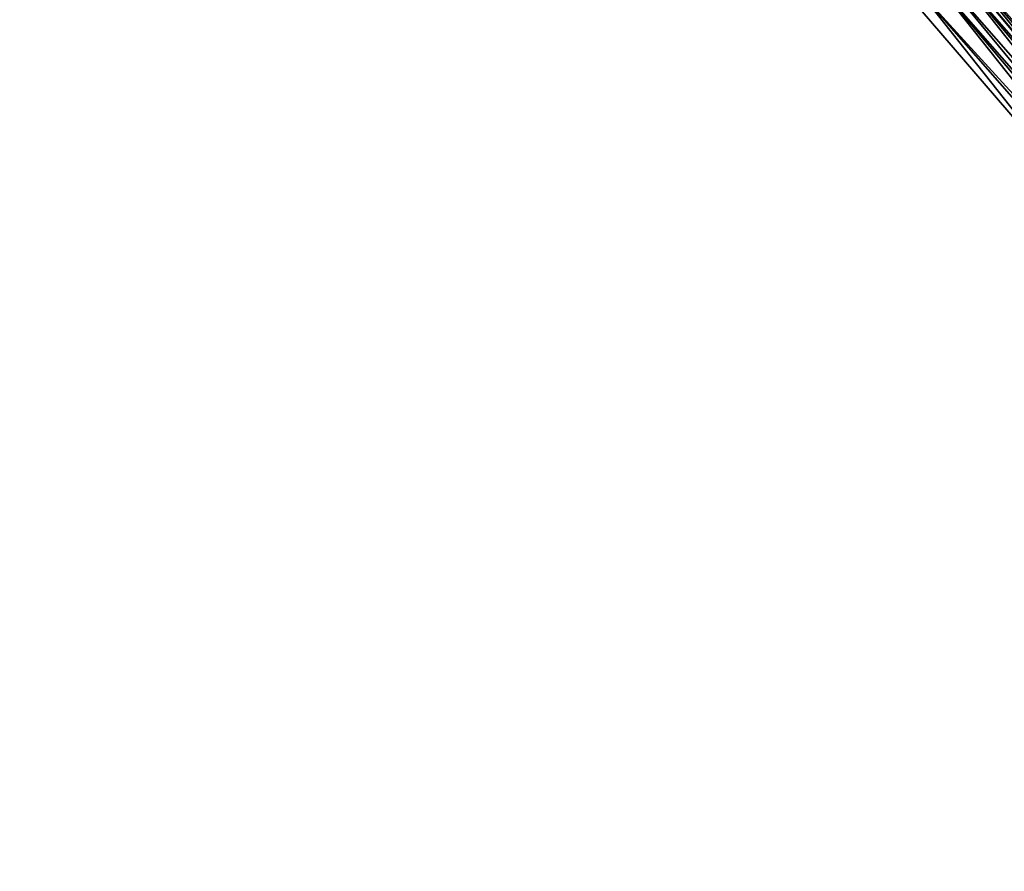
# Model space of a CAD drawing. Header units: feet. Extents: x 2004186 to 2014793, y 836912 to 864902.
# Tile 539 of 974: x 2008651 to 2008725, y 850318 to 850382. Entities that reach past the tile are written whole.
import ezdxf

# ---------------------------------------------------------------- set-up
doc = ezdxf.new("R2010")
doc.units = ezdxf.units.FT
doc.header["$LTSCALE"] = 100
doc.header["$MEASUREMENT"] = 0
doc.layers.add('EP_Travel Lane', color=5, linetype='Continuous', lineweight=40)
doc.layers.add('I-77 SB_MM21-27-Surface-Border', color=7, linetype='Continuous')
doc.layers.add('I-77 SB_MM21-27-Surface-TIN', color=7, linetype='Continuous')

msp = doc.modelspace()

# ---------------------------------------------------------------- linework, layer by layer
at = {"layer": 'EP_Travel Lane'}
msp.add_polyline3d([(2008862.363, 850217.852, 427.02), (2008849.472, 850233.143, 427.097), (2008836.581, 850248.434, 427.171), (2008823.691, 850263.725, 427.244), (2008810.8, 850279.016, 427.315), (2008797.92, 850294.314, 427.379), (2008785.057, 850309.629, 427.483), (2008772.194, 850324.944, 427.57), (2008759.332, 850340.259, 427.659), (2008746.469, 850355.574, 427.724), (2008733.606, 850370.888, 427.804), (2008720.743, 850386.203, 427.889), (2008707.881, 850401.518, 427.971), (2008694.971, 850416.875, 428.075), (2008682.093, 850432.177, 428.138), (2008669.215, 850447.479, 428.184), (2008656.337, 850462.781, 428.256), (2008643.459, 850478.083, 428.344)], dxfattribs=at)
at = {"layer": 'I-77 SB_MM21-27-Surface-Border', "color": 3, "linetype": 'ByBlock', "lineweight": -2}
msp.add_polyline3d([(2008860.25, 850216.073, 426.894), (2008846.603, 850230.728, 426.933), (2008833.415, 850245.769, 426.994), (2008820.533, 850261.068, 427.066), (2008806.886, 850275.722, 427.113), (2008794.005, 850291.019, 427.187), (2008781.122, 850306.316, 427.294), (2008768.392, 850321.742, 427.393), (2008755.662, 850337.169, 427.473), (2008743.237, 850352.853, 427.571), (2008730.507, 850368.279, 427.645), (2008717.471, 850383.448, 427.701), (2008705.046, 850399.132, 427.809), (2008692.595, 850414.884, 427.956), (2008679.751, 850430.214, 428.039), (2008667.366, 850445.93, 428.099), (2008654.982, 850461.646, 428.233), (2008642.598, 850477.361, 428.325)], dxfattribs=at)
at = {"layer": 'I-77 SB_MM21-27-Surface-TIN', "color": 128, "linetype": 'ByBlock', "lineweight": -2}
for points in [[(2008724.967, 850389.76, 428.001), (2008724.508, 850389.373, 427.994), (2008737.851, 850374.462, 427.914)], [(2008724.049, 850388.987, 427.98), (2008723.437, 850388.472, 427.964), (2008736.78, 850373.561, 427.897)], [(2008724.508, 850389.373, 427.994), (2008724.049, 850388.987, 427.98), (2008737.239, 850373.947, 427.905)], [(2008724.049, 850388.987, 427.98), (2008736.78, 850373.561, 427.897), (2008737.239, 850373.947, 427.905)], [(2008724.508, 850389.373, 427.994), (2008737.239, 850373.947, 427.905), (2008737.851, 850374.462, 427.914)], [(2008722.978, 850388.085, 427.948), (2008721.755, 850387.055, 427.924), (2008735.097, 850372.144, 427.862)], [(2008723.437, 850388.472, 427.964), (2008722.978, 850388.085, 427.948), (2008735.862, 850372.788, 427.882)], [(2008722.978, 850388.085, 427.948), (2008735.097, 850372.144, 427.862), (2008735.862, 850372.788, 427.882)], [(2008723.437, 850388.472, 427.964), (2008736.321, 850373.174, 427.886), (2008736.78, 850373.561, 427.897)], [(2008723.437, 850388.472, 427.964), (2008735.862, 850372.788, 427.882), (2008736.321, 850373.174, 427.886)], [(2008721.755, 850387.055, 427.924), (2008720.99, 850386.411, 427.899), (2008734.332, 850371.499, 427.846)], [(2008721.755, 850387.055, 427.924), (2008734.638, 850371.757, 427.854), (2008735.097, 850372.144, 427.862)], [(2008721.755, 850387.055, 427.924), (2008734.332, 850371.499, 427.846), (2008734.638, 850371.757, 427.854)], [(2008720.378, 850385.895, 427.875), (2008719.613, 850385.251, 427.837), (2008732.802, 850370.211, 427.766)], [(2008720.378, 850385.895, 427.875), (2008733.567, 850370.855, 427.802), (2008720.743, 850386.203, 427.889)], [(2008720.378, 850385.895, 427.875), (2008733.261, 850370.598, 427.785), (2008733.567, 850370.855, 427.802)], [(2008720.378, 850385.895, 427.875), (2008732.802, 850370.211, 427.766), (2008733.261, 850370.598, 427.785)], [(2008720.99, 850386.411, 427.899), (2008720.743, 850386.203, 427.889), (2008733.606, 850370.888, 427.804)], [(2008733.567, 850370.855, 427.802), (2008733.606, 850370.888, 427.804), (2008720.743, 850386.203, 427.889)], [(2008720.99, 850386.411, 427.899), (2008733.606, 850370.888, 427.804), (2008734.026, 850371.242, 427.831)], [(2008720.99, 850386.411, 427.899), (2008734.026, 850371.242, 427.831), (2008734.332, 850371.499, 427.846)], [(2008719.613, 850385.251, 427.837), (2008719.154, 850384.865, 427.812), (2008732.343, 850369.825, 427.741)], [(2008719.613, 850385.251, 427.837), (2008732.343, 850369.825, 427.741), (2008732.802, 850370.211, 427.766)], [(2008719.154, 850384.865, 427.812), (2008718.083, 850383.963, 427.744), (2008731.578, 850369.181, 427.71)], [(2008719.154, 850384.865, 427.812), (2008732.037, 850369.567, 427.726), (2008732.343, 850369.825, 427.741)], [(2008719.154, 850384.865, 427.812), (2008731.578, 850369.181, 427.71), (2008732.037, 850369.567, 427.726)], [(2008718.083, 850383.963, 427.744), (2008717.471, 850383.448, 427.701), (2008730.507, 850368.279, 427.645)], [(2008718.083, 850383.963, 427.744), (2008730.507, 850368.279, 427.645), (2008731.272, 850368.923, 427.694)], [(2008718.083, 850383.963, 427.744), (2008731.272, 850368.923, 427.694), (2008731.578, 850369.181, 427.71)]]:
    msp.add_3dface(points, dxfattribs=at)

doc.saveas('drawing.dxf')
